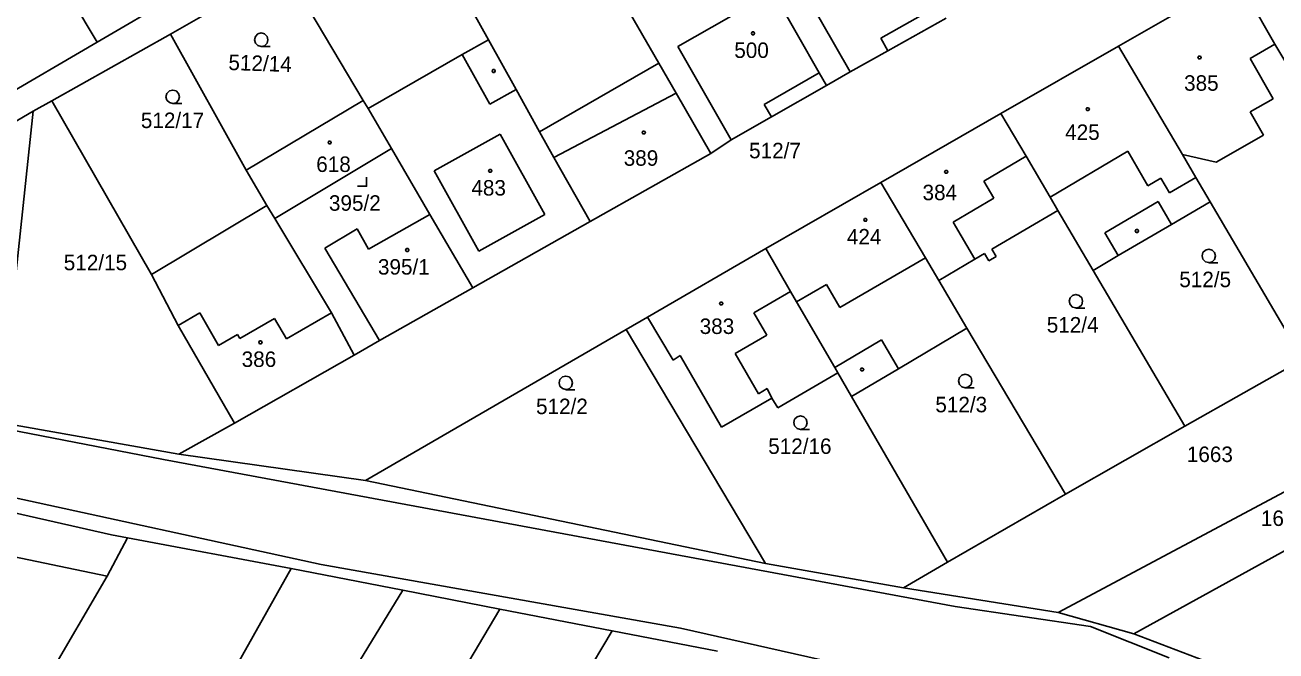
# Model space of a CAD drawing. Extents: x -580630 to -576196, y -1189024 to -1183567.
# Drawn here: x -578746.6 to -578609.3, y -1185364 to -1185295.3 of the extents above; entities that cross this region are included whole.
import ezdxf

# ---------------------------------------------------------------- set-up
doc = ezdxf.new("R2010")
doc.units = 0
for name, color, linetype in [('Vrstva 1', 7, 'Continuous'), ('Vrstva 18', 7, 'Continuous'), ('Vrstva 19', 7, 'Continuous'), ('Vrstva 25', 7, 'Continuous'), ('Vrstva 4', 7, 'Continuous')]:
    doc.layers.add(name, color=color, linetype=linetype)

msp = doc.modelspace()

# ---------------------------------------------------------------- linework, layer by layer
at = {"layer": 'Vrstva 1'}
for p, q in [((-578695.74, -1185296.94), (-578704.59, -1185281.04)), ((-578721.47, -1185287.1), (-578738.72, -1185297.19)), ((-578718.1, -1185289.1), (-578730.65, -1185296.32)), ((-578709.51, -1185303.62), (-578718.1, -1185289.1)), ((-578626.54, -1185297.65), (-578613.51, -1185290.17)), ((-578609.38, -1185297.4), (-578613.51, -1185290.17)), ((-578738.72, -1185297.19), (-578741.49, -1185292.5)), ((-578664.48, -1185291.7), (-578659.42, -1185300.56)), ((-578680.7, -1185293.18), (-578677.04, -1185299.49)), ((-578645.47, -1185294.55), (-578651.88, -1185298.14)), ((-578730.65, -1185296.32), (-578743.71, -1185303.64)), ((-578722.36, -1185311.26), (-578730.65, -1185296.32)), ((-578698.62, -1185298.54), (-578695.74, -1185296.94)), ((-578692.71, -1185302.39), (-578695.74, -1185296.94)), ((-578738.72, -1185297.19), (-578755.98, -1185307.3)), ((-578656.01, -1185300.46), (-578651.88, -1185298.14)), ((-578639.47, -1185305.02), (-578626.54, -1185297.65)), ((-578626.54, -1185297.65), (-578619.53, -1185309.54)), ((-578609.38, -1185297.4), (-578612.1, -1185298.98)), ((-578593.2, -1185324.55), (-578609.38, -1185297.4)), ((-578708.97, -1185304.48), (-578698.62, -1185298.54)), ((-578677.04, -1185299.49), (-578690.12, -1185307.05)), ((-578675.13, -1185302.78), (-578677.04, -1185299.49)), ((-578612.1, -1185298.98), (-578609.57, -1185303.41)), ((-578659.42, -1185300.56), (-578658.62, -1185301.95)), ((-578656.01, -1185300.46), (-578658.62, -1185301.95)), ((-578690.12, -1185307.05), (-578692.71, -1185302.39)), ((-578658.62, -1185301.95), (-578664.65, -1185305.39)), ((-578743.71, -1185303.64), (-578745.76, -1185304.79)), ((-578732.74, -1185322.72), (-578743.71, -1185303.64)), ((-578722.36, -1185311.26), (-578709.51, -1185303.62)), ((-578708.97, -1185304.48), (-578709.51, -1185303.62)), ((-578671.31, -1185309.41), (-578675.13, -1185302.78)), ((-578609.57, -1185303.41), (-578612.09, -1185304.85)), ((-578745.76, -1185304.79), (-578754.46, -1185309.88)), ((-578745.76, -1185304.79), (-578749.42, -1185338.97)), ((-578706.39, -1185308.88), (-578708.97, -1185304.48)), ((-578652.64, -1185312.62), (-578639.47, -1185305.02)), ((-578639.47, -1185305.02), (-578636.68, -1185309.72)), ((-578612.09, -1185304.85), (-578610.63, -1185307.41)), ((-578664.65, -1185305.39), (-578669.08, -1185307.92)), ((-578688.56, -1185309.85), (-578690.12, -1185307.05)), ((-578669.08, -1185307.92), (-578671.31, -1185309.41)), ((-578610.63, -1185307.41), (-578615.83, -1185310.39)), ((-578706.39, -1185308.88), (-578719.22, -1185316.56)), ((-578702.19, -1185316.13), (-578706.39, -1185308.88)), ((-578684.59, -1185316.89), (-578688.56, -1185309.85)), ((-578671.31, -1185309.41), (-578684.59, -1185316.89)), ((-578636.68, -1185309.72), (-578634.07, -1185314.2)), ((-578615.83, -1185310.39), (-578619.53, -1185309.54)), ((-578619.53, -1185309.54), (-578618.06, -1185312.04)), ((-578720.08, -1185315.13), (-578722.36, -1185311.26)), ((-578618.06, -1185312.04), (-578616.49, -1185314.72)), ((-578665.29, -1185319.86), (-578652.64, -1185312.62)), ((-578652.64, -1185312.62), (-578647.74, -1185320.88)), ((-578634.07, -1185314.2), (-578633.21, -1185315.67)), ((-578620.71, -1185317.2), (-578616.49, -1185314.72)), ((-578616.49, -1185314.72), (-578606.31, -1185332.04)), ((-578732.74, -1185322.72), (-578720.08, -1185315.13)), ((-578719.22, -1185316.56), (-578720.08, -1185315.13)), ((-578702.19, -1185316.13), (-578708.9, -1185319.92)), ((-578697.47, -1185324.17), (-578702.19, -1185316.13)), ((-578633.21, -1185315.67), (-578640.46, -1185319.92)), ((-578633.21, -1185315.67), (-578629.34, -1185322.26)), ((-578719.22, -1185316.56), (-578712.98, -1185326.93)), ((-578684.59, -1185316.89), (-578697.47, -1185324.17)), ((-578626.58, -1185320.64), (-578620.71, -1185317.2)), ((-578710.16, -1185317.69), (-578713.73, -1185319.83)), ((-578708.9, -1185319.92), (-578710.16, -1185317.69)), ((-578713.73, -1185319.83), (-578707.71, -1185329.96)), ((-578678.28, -1185327.38), (-578665.29, -1185319.86)), ((-578665.29, -1185319.86), (-578662.56, -1185324.58)), ((-578640.46, -1185319.92), (-578639.98, -1185320.74)), ((-578647.74, -1185320.88), (-578646.28, -1185323.35)), ((-578642.32, -1185321.01), (-578646.28, -1185323.35)), ((-578641.28, -1185320.4), (-578642.32, -1185321.01)), ((-578640.8, -1185321.22), (-578641.28, -1185320.4)), ((-578639.98, -1185320.74), (-578640.8, -1185321.22)), ((-578629.34, -1185322.26), (-578626.58, -1185320.64)), ((-578732.74, -1185322.72), (-578729.81, -1185328.3)), ((-578629.34, -1185322.26), (-578619.28, -1185339.38)), ((-578697.47, -1185324.17), (-578707.71, -1185329.96)), ((-578646.28, -1185323.35), (-578643.19, -1185328.59)), ((-578661.9, -1185325.72), (-578662.56, -1185324.58)), ((-578657.72, -1185332.92), (-578661.9, -1185325.72)), ((-578712.98, -1185326.93), (-578710.48, -1185331.57)), ((-578723.64, -1185339.05), (-578729.81, -1185328.3)), ((-578680.61, -1185328.73), (-578678.28, -1185327.38)), ((-578675.46, -1185332.11), (-578678.28, -1185327.38)), ((-578650.7, -1185333.05), (-578643.19, -1185328.59)), ((-578643.19, -1185328.59), (-578632.37, -1185346.82)), ((-578707.71, -1185329.96), (-578710.48, -1185331.57)), ((-578709.26, -1185345.32), (-578680.61, -1185328.73)), ((-578665.33, -1185354.45), (-578680.61, -1185328.73)), ((-578710.48, -1185331.57), (-578723.64, -1185339.05)), ((-578675.46, -1185332.11), (-578674.7, -1185331.62)), ((-578670.15, -1185339.48), (-578674.7, -1185331.62)), ((-578606.31, -1185332.04), (-578619.28, -1185339.38)), ((-578663.98, -1185337.36), (-578657.37, -1185333.52)), ((-578657.37, -1185333.52), (-578657.72, -1185332.92)), ((-578657.37, -1185333.52), (-578655.86, -1185336.12)), ((-578655.86, -1185336.12), (-578650.7, -1185333.05)), ((-578670.15, -1185339.48), (-578664.61, -1185336.27)), ((-578664.61, -1185336.27), (-578663.98, -1185337.36)), ((-578655.86, -1185336.12), (-578645.32, -1185354.3)), ((-578729.73, -1185342.42), (-578749.42, -1185338.97)), ((-578729.73, -1185342.42), (-578723.64, -1185339.05)), ((-578619.28, -1185339.38), (-578632.37, -1185346.82)), ((-578624.87, -1185362.18), (-578582.56, -1185338.8)), ((-578633.17, -1185359.83), (-578599.03, -1185341.63)), ((-578709.26, -1185345.32), (-578729.73, -1185342.42)), ((-578665.33, -1185354.45), (-578709.26, -1185345.32)), ((-578756.24, -1185346.97), (-578737.16, -1185351.31)), ((-578632.37, -1185346.82), (-578645.32, -1185354.3)), ((-578737.6, -1185355.83), (-578735.37, -1185351.64)), ((-578737.16, -1185351.31), (-578735.37, -1185351.64)), ((-578735.37, -1185351.64), (-578717.4, -1185354.98)), ((-578650.16, -1185357.1), (-578665.33, -1185354.45)), ((-578645.32, -1185354.3), (-578650.16, -1185357.1)), ((-578782.68, -1185470.84), (-578717.4, -1185354.98)), ((-578737.6, -1185355.83), (-578771.13, -1185412.9)), ((-578717.4, -1185354.98), (-578705.14, -1185357.38)), ((-578711.12, -1185367.13), (-578705.14, -1185357.38)), ((-578705.14, -1185357.38), (-578694.5, -1185359.47)), ((-578650.16, -1185357.1), (-578633.17, -1185359.83)), ((-578694.5, -1185359.47), (-578766.11, -1185480.47)), ((-578694.5, -1185359.47), (-578682.16, -1185361.83)), ((-578633.17, -1185359.83), (-578624.87, -1185362.18)), ((-578689.49, -1185374.08), (-578682.16, -1185361.83)), ((-578682.16, -1185361.83), (-578670.57, -1185364.05)), ((-578624.87, -1185362.18), (-578613.32, -1185366.55))]:
    msp.add_line(p, q, dxfattribs=at)
at = {"layer": 'Vrstva 25'}
for points in [[(-578720.69, -1185297.67), (-578721.07, -1185297.57), (-578721.34, -1185297.3), (-578721.44, -1185296.93), (-578721.34, -1185296.56), (-578721.07, -1185296.29), (-578720.7, -1185296.19), (-578720.33, -1185296.29), (-578720.06, -1185296.56), (-578719.96, -1185296.94), (-578720.06, -1185297.32), (-578720.33, -1185297.59), (-578720.71, -1185297.69), (-578719.71, -1185297.69)], [(-578730.41, -1185303.93), (-578730.79, -1185303.83), (-578731.06, -1185303.56), (-578731.16, -1185303.19), (-578731.06, -1185302.82), (-578730.79, -1185302.55), (-578730.42, -1185302.45), (-578730.05, -1185302.55), (-578729.78, -1185302.82), (-578729.68, -1185303.2), (-578729.78, -1185303.58), (-578730.05, -1185303.85), (-578730.43, -1185303.95), (-578729.43, -1185303.95)], [(-578710.12, -1185313.01), (-578709.12, -1185313.01), (-578709.12, -1185312.01)], [(-578616.62, -1185321.4), (-578617, -1185321.3), (-578617.27, -1185321.03), (-578617.37, -1185320.66), (-578617.27, -1185320.29), (-578617, -1185320.02), (-578616.63, -1185319.92), (-578616.26, -1185320.02), (-578615.99, -1185320.29), (-578615.89, -1185320.67), (-578615.99, -1185321.05), (-578616.26, -1185321.32), (-578616.64, -1185321.42), (-578615.64, -1185321.42)], [(-578631.22, -1185326.38), (-578631.6, -1185326.28), (-578631.87, -1185326.01), (-578631.97, -1185325.64), (-578631.87, -1185325.27), (-578631.6, -1185325), (-578631.23, -1185324.9), (-578630.86, -1185325), (-578630.59, -1185325.27), (-578630.49, -1185325.65), (-578630.59, -1185326.03), (-578630.86, -1185326.3), (-578631.24, -1185326.4), (-578630.24, -1185326.4)], [(-578687.24, -1185335.34), (-578687.62, -1185335.24), (-578687.89, -1185334.97), (-578687.99, -1185334.6), (-578687.89, -1185334.23), (-578687.62, -1185333.96), (-578687.25, -1185333.86), (-578686.88, -1185333.96), (-578686.61, -1185334.23), (-578686.51, -1185334.61), (-578686.61, -1185334.99), (-578686.88, -1185335.26), (-578687.26, -1185335.36), (-578686.26, -1185335.36)], [(-578643.37, -1185335.14), (-578643.75, -1185335.04), (-578644.02, -1185334.77), (-578644.12, -1185334.4), (-578644.02, -1185334.03), (-578643.75, -1185333.76), (-578643.38, -1185333.66), (-578643.01, -1185333.76), (-578642.74, -1185334.03), (-578642.64, -1185334.41), (-578642.74, -1185334.79), (-578643.01, -1185335.06), (-578643.39, -1185335.16), (-578642.39, -1185335.16)], [(-578661.47, -1185339.71), (-578661.85, -1185339.61), (-578662.12, -1185339.34), (-578662.22, -1185338.97), (-578662.12, -1185338.6), (-578661.85, -1185338.33), (-578661.48, -1185338.23), (-578661.11, -1185338.33), (-578660.84, -1185338.6), (-578660.74, -1185338.98), (-578660.84, -1185339.36), (-578661.11, -1185339.63), (-578661.49, -1185339.73), (-578660.49, -1185339.73)]]:
    msp.add_lwpolyline(points, dxfattribs=at)
for points in [[(-578666.6, -1185296.08), (-578666.51, -1185296.23), (-578666.6, -1185296.38), (-578666.78, -1185296.38), (-578666.87, -1185296.23), (-578666.78, -1185296.08)], [(-578617.55, -1185298.73), (-578617.46, -1185298.88), (-578617.55, -1185299.03), (-578617.73, -1185299.03), (-578617.82, -1185298.88), (-578617.73, -1185298.73)], [(-578695.08, -1185300.21), (-578694.99, -1185300.36), (-578695.08, -1185300.51), (-578695.26, -1185300.51), (-578695.35, -1185300.36), (-578695.26, -1185300.21)], [(-578629.84, -1185304.4), (-578629.75, -1185304.55), (-578629.84, -1185304.7), (-578630.02, -1185304.7), (-578630.11, -1185304.55), (-578630.02, -1185304.4)], [(-578678.6, -1185306.97), (-578678.51, -1185307.12), (-578678.6, -1185307.27), (-578678.78, -1185307.27), (-578678.87, -1185307.12), (-578678.78, -1185306.97)], [(-578713.09, -1185308.06), (-578713, -1185308.21), (-578713.09, -1185308.36), (-578713.27, -1185308.36), (-578713.36, -1185308.21), (-578713.27, -1185308.06)], [(-578695.46, -1185311.19), (-578695.37, -1185311.34), (-578695.46, -1185311.49), (-578695.64, -1185311.49), (-578695.73, -1185311.34), (-578695.64, -1185311.19)], [(-578645.37, -1185311.29), (-578645.28, -1185311.44), (-578645.37, -1185311.59), (-578645.55, -1185311.59), (-578645.64, -1185311.44), (-578645.55, -1185311.29)], [(-578654.26, -1185316.56), (-578654.17, -1185316.71), (-578654.26, -1185316.86), (-578654.44, -1185316.86), (-578654.53, -1185316.71), (-578654.44, -1185316.56)], [(-578624.44, -1185317.78), (-578624.35, -1185317.93), (-578624.44, -1185318.08), (-578624.62, -1185318.08), (-578624.71, -1185317.93), (-578624.62, -1185317.78)], [(-578704.57, -1185319.87), (-578704.48, -1185320.02), (-578704.57, -1185320.17), (-578704.75, -1185320.17), (-578704.84, -1185320.02), (-578704.75, -1185319.87)], [(-578670.09, -1185325.75), (-578670, -1185325.9), (-578670.09, -1185326.05), (-578670.27, -1185326.05), (-578670.36, -1185325.9), (-578670.27, -1185325.75)], [(-578720.69, -1185330.01), (-578720.6, -1185330.16), (-578720.69, -1185330.31), (-578720.87, -1185330.31), (-578720.96, -1185330.16), (-578720.87, -1185330.01)], [(-578654.62, -1185332.98), (-578654.53, -1185333.13), (-578654.62, -1185333.28), (-578654.8, -1185333.28), (-578654.89, -1185333.13), (-578654.8, -1185332.98)]]:
    msp.add_lwpolyline(points, close=True, dxfattribs=at)
at = {"layer": 'Vrstva 4'}
for p, q in [((-578661.8, -1185290.35), (-578656.01, -1185300.46)), ((-578674.93, -1185297.67), (-578664.48, -1185291.7)), ((-578652.66, -1185296.75), (-578646.28, -1185293.17)), ((-578651.88, -1185298.14), (-578652.66, -1185296.75)), ((-578669.08, -1185307.92), (-578674.93, -1185297.67)), ((-578695.59, -1185304), (-578698.62, -1185298.54)), ((-578659.42, -1185300.56), (-578665.48, -1185304.04)), ((-578692.71, -1185302.39), (-578695.59, -1185304)), ((-578675.13, -1185302.78), (-578688.56, -1185309.85)), ((-578664.65, -1185305.39), (-578665.48, -1185304.04)), ((-578694.45, -1185307.29), (-578701.7, -1185311.32)), ((-578689.54, -1185316.11), (-578694.45, -1185307.29)), ((-578634.07, -1185314.2), (-578625.54, -1185309.18)), ((-578625.54, -1185309.18), (-578623.31, -1185312.98)), ((-578641.33, -1185312.47), (-578636.68, -1185309.72)), ((-578701.7, -1185311.32), (-578696.8, -1185320.13)), ((-578620.95, -1185313.74), (-578618.06, -1185312.04)), ((-578640.23, -1185314.32), (-578641.33, -1185312.47)), ((-578623.31, -1185312.98), (-578621.89, -1185312.14)), ((-578621.89, -1185312.14), (-578620.95, -1185313.74)), ((-578644.71, -1185316.96), (-578640.23, -1185314.32)), ((-578628.05, -1185318.14), (-578622.18, -1185314.7)), ((-578622.18, -1185314.7), (-578620.71, -1185317.2)), ((-578696.8, -1185320.13), (-578689.54, -1185316.11)), ((-578642.32, -1185321.01), (-578644.71, -1185316.96)), ((-578626.58, -1185320.64), (-578628.05, -1185318.14)), ((-578657.16, -1185326.32), (-578647.74, -1185320.88)), ((-578661.9, -1185325.72), (-578658.61, -1185323.81)), ((-578658.61, -1185323.81), (-578657.16, -1185326.32)), ((-578662.56, -1185324.58), (-578666.59, -1185326.91)), ((-578729.81, -1185328.3), (-578727.43, -1185326.93)), ((-578727.43, -1185326.93), (-578725.38, -1185330.49)), ((-578717.94, -1185329.79), (-578712.98, -1185326.93)), ((-578666.59, -1185326.91), (-578665.16, -1185329.38)), ((-578723.05, -1185329.72), (-578719.24, -1185327.53)), ((-578719.24, -1185327.53), (-578717.94, -1185329.79)), ((-578725.38, -1185330.49), (-578723.3, -1185329.29)), ((-578723.3, -1185329.29), (-578723.05, -1185329.72)), ((-578665.16, -1185329.38), (-578668.63, -1185331.38)), ((-578652.59, -1185329.87), (-578657.72, -1185332.92)), ((-578650.7, -1185333.05), (-578652.59, -1185329.87)), ((-578668.63, -1185331.38), (-578666.07, -1185335.8)), ((-578666.07, -1185335.8), (-578665.12, -1185335.24)), ((-578665.12, -1185335.24), (-578664.61, -1185336.27)), ((-578790.73, -1185337.89), (-578714.1, -1185354.56)), ((-578731.43, -1185343.02), (-578750.18, -1185339.4)), ((-578644.47, -1185359.17), (-578731.43, -1185343.02)), ((-578737.6, -1185355.83), (-578758.75, -1185351.47)), ((-578714.1, -1185354.56), (-578674.66, -1185361.55)), ((-578629.64, -1185361.36), (-578644.47, -1185359.17)), ((-578674.66, -1185361.55), (-578648.23, -1185367.47)), ((-578629.64, -1185361.36), (-578620.98, -1185364.79))]:
    msp.add_line(p, q, dxfattribs=at)

# ---------------------------------------------------------------- texts
at = {"layer": 'Vrstva 18'}
msp.add_text('512/14', height=1.7, rotation=358.09862, dxfattribs=at).set_placement((-578724.325, -1185300.252))
for s, p in [('512/17', (-578733.917, -1185306.63)), ('512/7', (-578667.116, -1185309.95)), ('512/15', (-578742.384, -1185322.24)), ('512/5', (-578619.873, -1185324.1)), ('512/4', (-578634.426, -1185329.08)), ('512/2', (-578690.519, -1185338.04)), ('512/3', (-578646.663, -1185337.84)), ('512/16', (-578665.017, -1185342.41)), ('1663', (-578619.042, -1185343.3)), ('1662', (-578610.909, -1185350.32))]:
    msp.add_text(s, height=1.7, dxfattribs=at).set_placement(p)
at = {"layer": 'Vrstva 19'}
for s, p in [('500', (-578668.745, -1185298.93)), ('385', (-578619.345, -1185302.53)), ('425', (-578632.405, -1185307.93)), ('389', (-578680.888, -1185310.77)), ('618', (-578714.656, -1185311.45)), ('483', (-578697.618, -1185314.04)), ('384', (-578648.068, -1185314.55)), ('395/2', (-578713.261, -1185315.71)), ('424', (-578656.378, -1185319.41)), ('395/1', (-578707.879, -1185322.72)), ('383', (-578672.545, -1185329.24)), ('386', (-578722.848, -1185332.86))]:
    msp.add_text(s, height=1.7, dxfattribs=at).set_placement(p)

doc.saveas('drawing.dxf')
